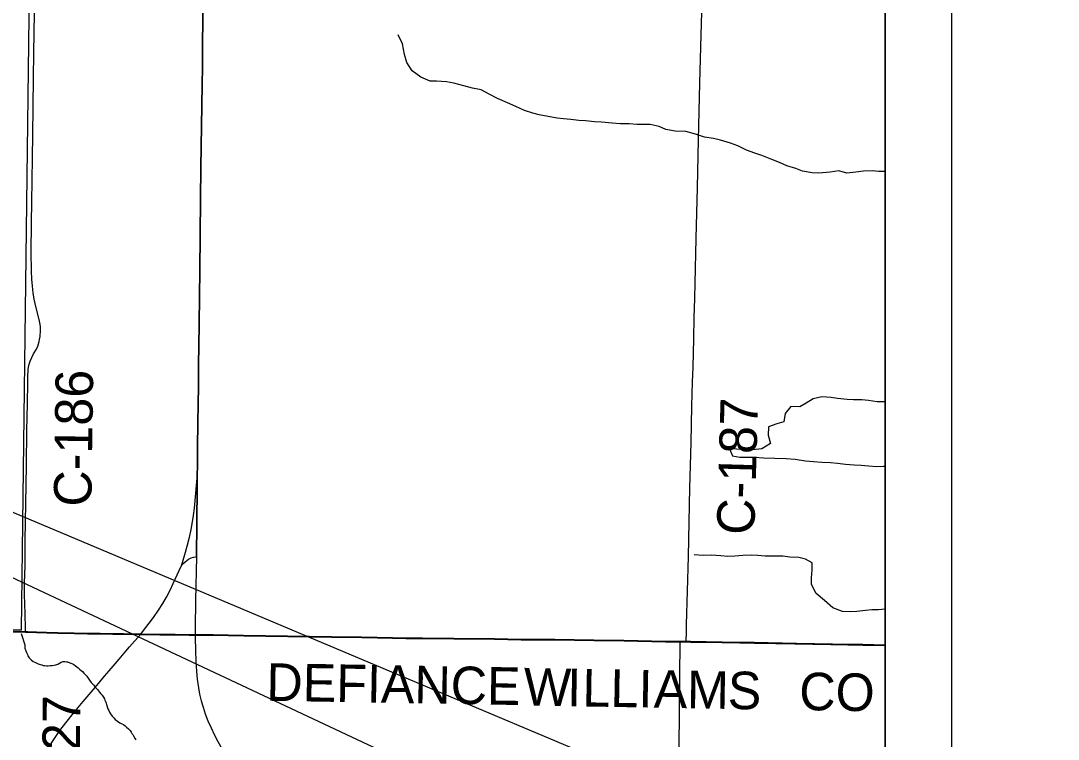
# Model space of a CAD drawing. Extents: x 0 to 34, y 0 to 22.
# Drawn here: x 7.593 to 9.161, y 16.256 to 17.342 of the extents above; entities that cross this region are included whole.
import ezdxf

# ---------------------------------------------------------------- set-up
doc = ezdxf.new("R2010")
doc.units = 0
for name, color, linetype in [('GM_X_County_Road', 7, 'Continuous'), ('GM_X_County_Road_Text', 7, 'Continuous'), ('GM_X_County_Text', 7, 'Continuous'), ('GM_X_Minor_Lake', 7, 'Continuous'), ('GM_X_Minor_River', 7, 'Continuous'), ('GM_X_Rail_Line_Text', 7, 'Continuous'), ('GM_X_Section', 7, 'Continuous'), ('GM_X_State_Route', 7, 'Continuous'), ('GM_X_Township_Road', 7, 'Continuous'), ('GM_X_Township_Road_Text', 7, 'Continuous'), ('GM_X_US_Route', 7, 'Continuous'), ('SH_Cut_Line', 7, 'Continuous'), ('SH_Data', 7, 'Continuous'), ('TX_P_1', 7, 'Continuous')]:
    doc.layers.add(name, color=color, linetype=linetype)

msp = doc.modelspace()

# ---------------------------------------------------------------- linework, layer by layer
at = {"layer": 'GM_X_County_Road'}
for points in [[(7.6, 16.4178), (7.5999, 16.4241), (7.5992, 16.4442), (7.5987, 16.4614), (7.5985, 16.4738), (7.5985, 16.4924), (7.5991, 16.5179), (7.5993, 16.5353), (7.5996, 16.5564), (7.6005, 16.6123), (7.6012, 16.6695), (7.602, 16.723), (7.6027, 16.7628), (7.6033, 16.7951), (7.6036, 16.8066), (7.6038, 16.8111), (7.6041, 16.8149), (7.6044, 16.8182), (7.6049, 16.8209), (7.6058, 16.8244), (7.6069, 16.8276), (7.6092, 16.833), (7.6121, 16.8384), (7.6163, 16.8457), (7.6184, 16.8503), (7.6197, 16.8538), (7.6206, 16.8571), (7.6212, 16.8604), (7.6219, 16.8648), (7.6222, 16.8674), (7.6224, 16.8714), (7.6225, 16.874), (7.6224, 16.8761), (7.6223, 16.8792), (7.6219, 16.883), (7.6211, 16.8879), (7.6197, 16.8947), (7.6152, 16.9122), (7.6146, 16.9146), (7.6131, 16.9212), (7.6114, 16.9309), (7.6102, 16.9408), (7.6093, 16.9513), (7.6088, 16.9636), (7.6086, 16.9928), (7.6091, 17.0357), (7.6096, 17.0693), (7.6101, 17.0997), (7.6102, 17.1358), (7.6108, 17.1687), (7.6118, 17.2557), (7.6125, 17.293), (7.614, 17.385)], [(8.5985, 16.4029), (8.5987, 16.404), (8.5989, 16.4058), (8.5991, 16.4091), (8.5993, 16.4126), (8.5996, 16.4294), (8.6011, 16.4798), (8.6022, 16.532), (8.6046, 16.6358), (8.6062, 16.7042), (8.6076, 16.7595), (8.6084, 16.7955), (8.6092, 16.8185), (8.6103, 16.8614), (8.6111, 16.8937), (8.6118, 16.9223), (8.6124, 16.9453), (8.6138, 17.0131), (8.6158, 17.0901), (8.6175, 17.1622), (8.6197, 17.248), (8.6214, 17.3207), (8.6223, 17.3549)], [(7.5766, 16.4183), (7.5817, 16.4182), (7.6, 16.4178)], [(7.6, 16.4178), (7.6038, 16.4177), (7.6165, 16.4173), (7.632, 16.4168), (7.6488, 16.4163), (7.6737, 16.4156), (7.6935, 16.4153), (7.7128, 16.4151), (7.7321, 16.4148), (7.7482, 16.4147), (7.7736, 16.4141)], [(7.7736, 16.4141), (7.803, 16.4137), (7.8266, 16.4134), (7.8471, 16.4133), (7.8564, 16.4132)], [(7.8564, 16.4132), (7.8838, 16.413), (7.9298, 16.4123), (8.0628, 16.41), (8.1082, 16.4094), (8.1319, 16.409), (8.1549, 16.4086), (8.1748, 16.4083), (8.2002, 16.408), (8.2475, 16.4074), (8.3091, 16.407), (8.3495, 16.4063), (8.4005, 16.406), (8.4595, 16.4051), (8.5049, 16.4046), (8.5677, 16.4033), (8.5985, 16.4029)], [(8.5985, 16.4029), (8.6056, 16.4028), (8.6535, 16.402), (8.6802, 16.4015), (8.702, 16.4013), (8.7661, 16.4), (8.8202, 16.399), (8.8662, 16.3982), (8.9, 16.3975)]]:
    msp.add_lwpolyline(points, dxfattribs=at)
at = {"layer": 'GM_X_County_Text'}
for points in [[(7.5815, 16.4187), (7.5998, 16.4183), (7.6035, 16.4182), (7.6163, 16.4179), (7.6318, 16.4173), (7.6486, 16.4169), (7.6734, 16.4162), (7.6933, 16.4159), (7.7126, 16.4157), (7.7318, 16.4154), (7.748, 16.4153), (7.7734, 16.4147), (7.8027, 16.4142), (7.8263, 16.414), (7.8469, 16.4138), (7.8562, 16.4138), (7.8835, 16.4136), (7.9296, 16.4128), (8.0626, 16.4105), (8.108, 16.41), (8.1316, 16.4095), (8.1546, 16.4091), (8.1745, 16.4088), (8.2, 16.4085), (8.2473, 16.408), (8.3088, 16.4076), (8.3492, 16.4068), (8.4002, 16.4065), (8.4593, 16.4057), (8.5047, 16.4051), (8.5675, 16.4038), (8.5982, 16.4034), (8.6054, 16.4034), (8.6533, 16.4025), (8.68, 16.402), (8.7018, 16.4019), (8.7658, 16.4006), (8.8199, 16.3996), (8.8659, 16.3988), (8.9, 16.3981), (8.9, 20.9)], [(8.9, 14.1), (8.9, 16.3981), (8.8659, 16.3988), (8.8199, 16.3996), (8.7658, 16.4006), (8.7018, 16.4019), (8.68, 16.402), (8.6533, 16.4025), (8.6054, 16.4034), (8.5982, 16.4034), (8.5675, 16.4038), (8.5047, 16.4051), (8.4593, 16.4057), (8.4002, 16.4065), (8.3492, 16.4068), (8.3088, 16.4076), (8.2473, 16.408), (8.2, 16.4085), (8.1745, 16.4088), (8.1546, 16.4091), (8.1316, 16.4095), (8.108, 16.41), (8.0626, 16.4105), (7.9296, 16.4128), (7.8835, 16.4136), (7.8562, 16.4138), (7.8469, 16.4138), (7.8263, 16.414), (7.8027, 16.4142), (7.7734, 16.4147), (7.748, 16.4153), (7.7318, 16.4154), (7.7126, 16.4157), (7.6933, 16.4159), (7.6734, 16.4162), (7.6486, 16.4169), (7.6318, 16.4173), (7.6163, 16.4179), (7.6035, 16.4182), (7.5998, 16.4183), (7.5815, 16.4187)]]:
    msp.add_lwpolyline(points, dxfattribs=at)
at = {"layer": 'GM_X_Minor_Lake'}
for points in [[(8.9, 16.7659), (8.8993, 16.766), (8.8876, 16.7662), (8.8747, 16.768), (8.8645, 16.7689), (8.852, 16.7688), (8.8421, 16.7694), (8.8277, 16.7712), (8.8179, 16.7725), (8.8039, 16.7735), (8.791, 16.7703), (8.7802, 16.7641), (8.7706, 16.7586), (8.757, 16.7589), (8.7484, 16.7484), (8.7467, 16.7356), (8.736, 16.7327), (8.7234, 16.7284), (8.7228, 16.7155), (8.7263, 16.703), (8.7133, 16.6949), (8.6992, 16.6936), (8.6856, 16.6939), (8.6644, 16.695)], [(8.6644, 16.695), (8.6687, 16.6843), (8.68, 16.6822), (8.6926, 16.6824), (8.7024, 16.6822), (8.716, 16.6812), (8.7502, 16.6805), (8.7638, 16.6791), (8.7793, 16.6769), (8.7914, 16.6755), (8.8039, 16.6745), (8.8172, 16.6743), (8.8277, 16.6733), (8.8399, 16.6719), (8.8527, 16.6709), (8.8637, 16.6703), (8.8747, 16.6694), (8.8872, 16.6684), (8.8971, 16.6686), (8.9, 16.6685)]]:
    msp.add_lwpolyline(points, dxfattribs=at)
at = {"layer": 'GM_X_Minor_River'}
for points in [[(8.1727, 17.2913), (8.17, 17.3073), (8.1634, 17.3207)], [(8.9, 17.1144), (8.8901, 17.1143), (8.8799, 17.1152), (8.867, 17.1147), (8.8556, 17.1134), (8.8419, 17.1118), (8.8295, 17.1151), (8.8165, 17.113), (8.7995, 17.1119), (8.7896, 17.1121), (8.7749, 17.1146), (8.7647, 17.1186), (8.7511, 17.1227), (8.7399, 17.1278), (8.7286, 17.1322), (8.7131, 17.1382), (8.7026, 17.1418), (8.6902, 17.1466), (8.677, 17.1533), (8.6657, 17.1573), (8.651, 17.1614), (8.6401, 17.1643), (8.6268, 17.1664), (8.6129, 17.1708), (8.5986, 17.1745), (8.5823, 17.1752), (8.5679, 17.1778), (8.5578, 17.1822), (8.5442, 17.1851), (8.5244, 17.1855), (8.5127, 17.1864), (8.4994, 17.1863), (8.4869, 17.1873), (8.471, 17.1888), (8.4604, 17.1894), (8.4464, 17.1908), (8.4366, 17.1913), (8.4245, 17.1927), (8.4135, 17.1937), (8.4037, 17.195), (8.3901, 17.1975), (8.3768, 17.2001), (8.367, 17.2025), (8.3542, 17.2066), (8.3414, 17.2125), (8.3287, 17.2181), (8.3136, 17.2244), (8.3012, 17.2311), (8.2888, 17.2378), (8.276, 17.2403), (8.2628, 17.2436), (8.2473, 17.2477), (8.2364, 17.2498), (8.2212, 17.2509), (8.2117, 17.2511), (8.1974, 17.2567), (8.1847, 17.2664), (8.1766, 17.2791), (8.1727, 17.2913)], [(8.9, 16.4526), (8.8898, 16.4517), (8.8796, 16.4516), (8.8701, 16.4502), (8.8568, 16.449), (8.8473, 16.4484), (8.8352, 16.449), (8.8205, 16.4546), (8.8082, 16.4655), (8.7955, 16.4759), (8.7886, 16.4897), (8.7884, 16.4996), (8.7894, 16.5121), (8.7892, 16.5223), (8.7794, 16.5282), (8.7692, 16.5307), (8.7556, 16.531), (8.745, 16.5327), (8.7317, 16.5326), (8.7181, 16.5324), (8.7071, 16.5334), (8.6973, 16.534), (8.6847, 16.5335), (8.6722, 16.5326), (8.662, 16.532), (8.6514, 16.533), (8.637, 16.534), (8.6248, 16.5335), (8.6112, 16.5345)], [(7.5934, 16.4158), (7.5986, 16.3985), (7.5986, 16.3977), (7.5988, 16.3935), (7.6003, 16.3897), (7.6013, 16.387), (7.6028, 16.3839), (7.6035, 16.382), (7.6053, 16.3789), (7.6083, 16.3758), (7.6116, 16.3735), (7.6139, 16.3723), (7.6161, 16.3711), (7.6188, 16.3699), (7.6222, 16.369), (7.6244, 16.3682), (7.6267, 16.3674), (7.6286, 16.3674), (7.6316, 16.3669), (7.6343, 16.3668), (7.6369, 16.3672), (7.64, 16.3675), (7.6434, 16.3678), (7.6457, 16.3685), (7.6488, 16.3695), (7.6511, 16.371), (7.6538, 16.3725), (7.6568, 16.3731), (7.6591, 16.3735), (7.6617, 16.373), (7.6636, 16.3726), (7.667, 16.3714), (7.67, 16.3702), (7.6727, 16.369), (7.6753, 16.3666), (7.6775, 16.3651), (7.6797, 16.3635), (7.6816, 16.3619), (7.6842, 16.3596), (7.6861, 16.358), (7.6883, 16.3557), (7.6901, 16.3537), (7.6924, 16.351), (7.6946, 16.3483), (7.6968, 16.3452), (7.6994, 16.3417), (7.7027, 16.3379), (7.7056, 16.334), (7.7086, 16.3309), (7.7104, 16.3289), (7.7119, 16.327), (7.7138, 16.3243), (7.7156, 16.3224), (7.7178, 16.3193), (7.7193, 16.317), (7.72, 16.315), (7.7211, 16.312), (7.7218, 16.3101), (7.7225, 16.3081), (7.7246, 16.302), (7.7257, 16.299), (7.7268, 16.2967), (7.7286, 16.294), (7.7308, 16.2905), (7.7334, 16.2881), (7.7356, 16.2858), (7.739, 16.2831), (7.7423, 16.2807), (7.7453, 16.2791), (7.748, 16.2779), (7.7506, 16.276), (7.7528, 16.274), (7.7558, 16.2713), (7.758, 16.2689), (7.7598, 16.2666), (7.7606, 16.2647), (7.762, 16.2628), (7.7639, 16.2597), (7.7657, 16.2566), (7.7668, 16.2547)]]:
    msp.add_lwpolyline(points, dxfattribs=at)
at = {"layer": 'GM_X_Rail_Line_Text'}
msp.add_lwpolyline([(8.9, 15.3885), (8.9, 16.3968), (8.5987, 16.4027), (8.5893, 16.4029), (8.5798, 15.3924)], close=True, dxfattribs=at)
at = {"layer": 'GM_X_Section'}
msp.add_lwpolyline([(6.6654, 17.4415), (7.606, 17.4298), (7.5935, 16.4205), (7.5749, 16.4209), (6.6455, 16.4378)], close=True, dxfattribs=at)
at = {"layer": 'GM_X_State_Route'}
for points in [[(7.8691, 17.4286), (7.8686, 17.3899), (7.868, 17.3414), (7.8676, 17.3078), (7.8674, 17.2718), (7.867, 17.2457), (7.8652, 17.1201), (7.8647, 17.0722), (7.8633, 16.9641), (7.863, 16.9261), (7.8624, 16.8826), (7.8616, 16.8211), (7.8612, 16.7838), (7.8609, 16.7682), (7.8605, 16.7285), (7.8601, 16.703), (7.8599, 16.6806), (7.8597, 16.6663)], [(7.8597, 16.6663), (7.8596, 16.6582), (7.8596, 16.6566)], [(7.8596, 16.6566), (7.8593, 16.6358), (7.8582, 16.5315)], [(7.8582, 16.5315), (7.8568, 16.466), (7.8566, 16.4237), (7.8564, 16.4132)], [(7.8564, 16.4132), (7.8565, 16.4101), (7.8569, 16.3894), (7.8573, 16.3744), (7.8583, 16.3583), (7.8595, 16.3465), (7.8614, 16.3335), (7.8632, 16.3237), (7.8655, 16.314), (7.8683, 16.3044), (7.8717, 16.2943), (7.8757, 16.2838), (7.8804, 16.2729), (7.8852, 16.2628), (7.8907, 16.2523), (7.8972, 16.2409), (7.9048, 16.2288), (7.913, 16.217), (7.9221, 16.2051), (7.9333, 16.191), (7.951, 16.1693), (7.9573, 16.1616)]]:
    msp.add_lwpolyline(points, dxfattribs=at)
at = {"layer": 'GM_X_Township_Road'}
for points in [[(7.5766, 16.4183), (7.5817, 16.4182), (7.6, 16.4178)], [(7.6, 16.4178), (7.6038, 16.4177), (7.6165, 16.4173), (7.632, 16.4168), (7.6488, 16.4163), (7.6737, 16.4156), (7.6935, 16.4153), (7.7128, 16.4151), (7.7321, 16.4148), (7.7482, 16.4147), (7.7736, 16.4141)], [(7.7736, 16.4141), (7.803, 16.4137), (7.8266, 16.4134), (7.8471, 16.4133), (7.8564, 16.4132)], [(7.8564, 16.4132), (7.8838, 16.413), (7.9298, 16.4123), (8.0628, 16.41), (8.1082, 16.4094), (8.1319, 16.409), (8.1549, 16.4086), (8.1748, 16.4083), (8.2002, 16.408), (8.2475, 16.4074), (8.3091, 16.407), (8.3495, 16.4063), (8.4005, 16.406), (8.4595, 16.4051), (8.5049, 16.4046), (8.5677, 16.4033), (8.5985, 16.4029)], [(8.5985, 16.4029), (8.6056, 16.4028), (8.6535, 16.402), (8.6802, 16.4015), (8.702, 16.4013), (8.7661, 16.4), (8.8202, 16.399), (8.8662, 16.3982), (8.9, 16.3975)]]:
    msp.add_lwpolyline(points, dxfattribs=at)
at = {"layer": 'GM_X_US_Route'}
for points in [[(7.8597, 16.6663), (7.8599, 16.6806), (7.8601, 16.703), (7.8605, 16.7285), (7.8609, 16.7682), (7.8612, 16.7838), (7.8616, 16.8211), (7.8624, 16.8826), (7.863, 16.9261), (7.8633, 16.9641), (7.8647, 17.0722), (7.8652, 17.1201), (7.867, 17.2457), (7.8674, 17.2718), (7.8676, 17.3078), (7.868, 17.3414), (7.8686, 17.3899), (7.8691, 17.4286)], [(7.8596, 16.6566), (7.8596, 16.6582), (7.8597, 16.6663)], [(7.8596, 16.6566), (7.8569, 16.6278), (7.8548, 16.6051), (7.8536, 16.5941), (7.8521, 16.5843), (7.85, 16.5727), (7.8473, 16.5606), (7.844, 16.5474), (7.8402, 16.5346), (7.835, 16.5174)], [(7.8582, 16.5315), (7.8593, 16.6358), (7.8596, 16.6566)], [(7.835, 16.5174), (7.8383, 16.5213), (7.8411, 16.5241), (7.8436, 16.5262), (7.8461, 16.5281), (7.8483, 16.5292), (7.8506, 16.5301), (7.8539, 16.531), (7.8582, 16.5315)], [(7.7736, 16.4141), (7.7752, 16.4161), (7.7932, 16.4398), (7.801, 16.451), (7.8073, 16.461), (7.8129, 16.4707), (7.8185, 16.4811), (7.8233, 16.4912), (7.835, 16.5174)], [(7.6387, 16.2492), (7.6448, 16.2586), (7.6519, 16.2688), (7.6608, 16.2807), (7.6742, 16.2977), (7.6869, 16.313), (7.7052, 16.3342), (7.7192, 16.3509), (7.7265, 16.3594), (7.7413, 16.377), (7.749, 16.386), (7.7571, 16.3954), (7.7736, 16.4141)]]:
    msp.add_lwpolyline(points, dxfattribs=at)
at = {"layer": 'SH_Cut_Line'}
for points in [[(7.5815, 16.4187), (7.5998, 16.4183), (7.6035, 16.4182), (7.6163, 16.4179), (7.6318, 16.4173), (7.6486, 16.4169), (7.6734, 16.4162), (7.6933, 16.4159), (7.7126, 16.4157), (7.7318, 16.4154), (7.748, 16.4153), (7.7734, 16.4147), (7.8027, 16.4142), (7.8263, 16.414), (7.8469, 16.4138), (7.8562, 16.4138), (7.8835, 16.4136), (7.9296, 16.4128), (8.0626, 16.4105), (8.108, 16.41), (8.1316, 16.4095), (8.1546, 16.4091), (8.1745, 16.4088), (8.2, 16.4085), (8.2473, 16.408), (8.3088, 16.4076), (8.3492, 16.4068), (8.4002, 16.4065), (8.4593, 16.4057), (8.5047, 16.4051), (8.5675, 16.4038), (8.5982, 16.4034), (8.6054, 16.4034), (8.6533, 16.4025), (8.68, 16.402), (8.7018, 16.4019), (8.7658, 16.4006), (8.8199, 16.3996), (8.8659, 16.3988), (8.9, 16.3981), (8.9, 20.9)], [(8.9, 14.1), (8.9, 16.3981), (8.8659, 16.3988), (8.8199, 16.3996), (8.7658, 16.4006), (8.7018, 16.4019), (8.68, 16.402), (8.6533, 16.4025), (8.6054, 16.4034), (8.5982, 16.4034), (8.5675, 16.4038), (8.5047, 16.4051), (8.4593, 16.4057), (8.4002, 16.4065), (8.3492, 16.4068), (8.3088, 16.4076), (8.2473, 16.408), (8.2, 16.4085), (8.1745, 16.4088), (8.1546, 16.4091), (8.1316, 16.4095), (8.108, 16.41), (8.0626, 16.4105), (7.9296, 16.4128), (7.8835, 16.4136), (7.8562, 16.4138), (7.8469, 16.4138), (7.8263, 16.414), (7.8027, 16.4142), (7.7734, 16.4147), (7.748, 16.4153), (7.7318, 16.4154), (7.7126, 16.4157), (7.6933, 16.4159), (7.6734, 16.4162), (7.6486, 16.4169), (7.6318, 16.4173), (7.6163, 16.4179), (7.6035, 16.4182), (7.5998, 16.4183), (7.5815, 16.4187)]]:
    msp.add_lwpolyline(points, dxfattribs=at)
at = {"layer": 'SH_Data'}
for p, q in [((9, 21), (9, 14)), ((8.9, 20.9), (8.9, 14.1))]:
    msp.add_line(p, q, dxfattribs=at)
at = {"layer": 'TX_P_1'}
msp.add_lwpolyline([(9.2734, 15.8853), (5.5318, 17.4627), (9.2734, 15.7052)], close=True, dxfattribs=at)

# ---------------------------------------------------------------- texts
at = {"layer": 'GM_X_County_Road_Text'}
for s, height, rotation, p in [('C-186', 0.05682, 89.1904, (7.6994, 16.6072)), ('C-187', 0.05682, 88.3514, (8.7018, 16.5642)), ('DEFIANCE', 0.05682, 359.0219, (7.9638, 16.314)), ('W', 0.0568, 359.0215, (8.3529, 16.307)), ('I', 0.0568, 359.02, (8.4185, 16.3058)), ('L', 0.0568, 359.0164, (8.4416, 16.3054)), ('L', 0.0568, 359.0124, (8.484, 16.3047)), ('I', 0.0568, 359.0079, (8.5264, 16.304)), ('A', 0.0568, 359.0041, (8.5495, 16.3036)), ('M', 0.0568, 359.0021, (8.5997, 16.3027)), ('S', 0.0568, 359.0001, (8.6614, 16.3016)), ('CO', 0.05682, 358.9728, (8.7695, 16.3))]:
    msp.add_text(s, height=height, rotation=rotation, dxfattribs=at).set_placement(p)
at = {"layer": 'GM_X_Township_Road_Text'}
msp.add_text('T-127', height=0.05682, rotation=89.4437, dxfattribs=at).set_placement((7.681, 16.1235))

doc.saveas('drawing.dxf')
